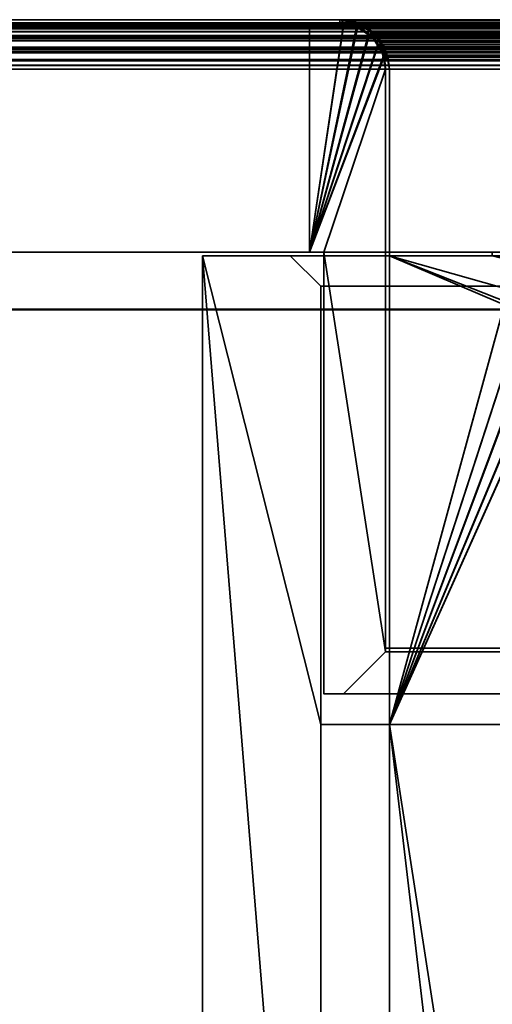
# Model space of a CAD drawing. Header units: millimetres. Extents: x -590 to 3690, y -120 to 127.
# Tile 318 of 656: x 988 to 1019, y 63 to 127. Entities that reach past the tile are written whole.
import ezdxf

# ---------------------------------------------------------------- set-up
doc = ezdxf.new("R2010")
doc.units = ezdxf.units.MM
doc.layers.add('152', color=7, linetype='Continuous', true_color=0xffffff)

# ---------------------------------------------------------------- blocks, each defined once
blk = doc.blocks.new('UG_SURFACE_002')
at = {"layer": '152', "color": 252, "linetype": 'Continuous', "lineweight": 35}
for points in [[(2165, -31.2, 2203), (2165, 108.2, 2203), (835, 108.2, 2203), (835, -31.2, 2203)], [(835, 108.2, 2203), (2165, 108.2, 2203), (2015, 108.2, 2053), (985, 108.2, 2053)], [(985, -31.2, 2053), (985, 108.2, 2053), (2015, 108.2, 2053), (2015, -31.2, 2053)]]:
    blk.add_3dface(points, dxfattribs=at)
blk = doc.blocks.new('UG_SURFACE_095')
at = {"layer": '152', "color": 254, "linetype": 'Continuous', "lineweight": 35}
for points in [[(1000.25, 111.75, 2033.25), (1008, 16, 2025.5), (1008, 81, 2025.5)], [(1008, 16, 2025.5), (1000.25, 111.75, 2033.25), (1000.25, -35, 2033.25)], [(1008, 81, 2025.5), (1008, 109.75, 2025.5), (1006, 111.75, 2027.5), (1000.25, 111.75, 2033.25)], [(1000.25, 111.75, -7), (1006, 111.75, -7), (1008, 109.75, -7), (1008, 81, -7)], [(1000.25, -35, -7), (1000.25, 111.75, -7), (1008, 16, -7)], [(1008, 81, -7), (1008, 16, -7), (1000.25, 111.75, -7)], [(1000.25, -35, 2033.25), (1000.25, 111.75, 2033.25), (1000.25, 111.75, -7), (1000.25, -35, -7)], [(1000.25, 111.75, 2033.25), (1006, 111.75, 2027.5), (1006, 111.75, -7), (1000.25, 111.75, -7)], [(1006, 111.75, 2027.5), (1008, 109.75, 2025.5), (1008, 109.75, -7), (1006, 111.75, -7)], [(1012.5, 111.75, 2021), (1019.25, 111.75, 2014.25), (1019.25, 111.75, -7), (1012.5, 111.75, -7)], [(1012.5, 81, 2021), (1012.5, 111.75, 2021), (1012.5, 111.75, -7), (1012.5, 81, -7)], [(1020.824, 111.348, 2012.676), (1019.25, 111.75, 2014.25), (1012.5, 111.75, 2021), (1012.5, 81, 2021)], [(1012.5, 81, -7), (1012.5, 111.75, -7), (1019.25, 111.75, -7), (1020.832, 111.435, -7)], [(1020.832, 111.435, -7), (1021.163, 111.369, -7), (1022.174, 110.694, -7), (1012.5, 81, -7)], [(1012.5, 81, 2021), (1022.182, 110.674, 2011.318), (1021.648, 111.138, 2011.852), (1020.824, 111.348, 2012.676)], [(1012.5, 81, -7), (1022.174, 110.694, -7), (1022.786, 110.286, -7), (1023.194, 109.674, -7)], [(1012.5, 81, 2021), (1023.266, 109.72, 2010.234), (1023.253, 109.745, 2010.247), (1022.182, 110.674, 2011.318)], [(1008, 109.75, 2025.5), (1008, 81, 2025.5), (1008, 81, -7), (1008, 109.75, -7)], [(1023.967, 108.372, 2009.533), (1023.266, 109.72, 2010.234), (1012.5, 81, 2021)], [(1012.5, 81, -7), (1023.194, 109.674, -7), (1023.869, 108.663, -7), (1023.927, 108.372, -7)], [(1024.202, 107.05, 2009.298), (1024.003, 108.303, 2009.497), (1023.967, 108.372, 2009.533), (1012.5, 81, 2021)], [(1023.927, 108.372, -7), (1024.19, 107.052, -7), (1012.5, 81, -7)], [(1024.19, 107.052, -7), (1024.25, 106.75, -7), (1020.5, 13, -7), (1012.5, 81, -7)], [(1012.5, 81, 2021), (1024.25, 5, 2009.25), (1024.25, 106.75, 2009.25), (1024.202, 107.05, 2009.298)], [(1008, 81, 2025.5), (1012.5, 81, 2021), (1012.5, 81, -7), (1008, 81, -7)], [(1012.5, 81, 2021), (1008, 81, 2025.5), (1008, 16, 2025.5), (1012.5, 16, 2021)], [(1012.5, 16, -7), (1008, 16, -7), (1008, 81, -7), (1012.5, 81, -7)], [(1024.25, 5, 2009.25), (1012.5, 81, 2021), (1020.5, 13, 2013)], [(1016.5, 13, 2017), (1020.5, 13, 2013), (1012.5, 81, 2021), (1012.5, 16, 2021)], [(1012.5, 81, -7), (1020.5, 13, -7), (1016.5, 13, -7), (1012.5, 16, -7)]]:
    blk.add_3dface(points, dxfattribs=at)
blk = doc.blocks.new('UG_SURFACE_096')
at = {"layer": '152', "color": 7, "linetype": 'Continuous', "lineweight": 35}
for points in [[(1012.5, 112, -7), (1019.25, 112, -7), (1019.25, 111.75, -7), (1012.5, 111.75, -7)], [(1012.5, 112, 2021), (1012.5, 112, -7), (1012.5, 111.75, -7), (1012.5, 111.75, 2021)], [(1019.25, 112, 2014.25), (1019.25, 112, -7), (1012.5, 112, -7), (1012.5, 112, 2021)], [(1019.25, 112, 2014.25), (1012.5, 112, 2021), (1012.5, 111.75, 2021), (1019.25, 111.75, 2014.25)], [(1019.25, 111.75, 2014.25), (1012.5, 111.75, 2021), (1012.5, 111.75, -7), (1019.25, 111.75, -7)]]:
    blk.add_3dface(points, dxfattribs=at)
blk = doc.blocks.new('UG_SURFACE_097')
at = {"layer": '152', "color": 254, "linetype": 'Continuous', "lineweight": 35}
for points in [[(1000.25, 111.75, 2033.25), (1006, 111.75, 2027.5), (1008, 109.75, 2025.5), (1008, 81, 2025.5)], [(1000.25, -35, 2033.25), (1000.25, 111.75, 2033.25), (1008, 16, 2025.5)], [(1008, 81, 2025.5), (1008, 16, 2025.5), (1000.25, 111.75, 2033.25)], [(1994, 111.75, 2027.5), (1006, 111.75, 2027.5), (1000.25, 111.75, 2033.25), (1999.75, 111.75, 2033.25)], [(1999.75, -35, 2033.25), (1999.75, 111.75, 2033.25), (1000.25, 111.75, 2033.25), (1000.25, -35, 2033.25)], [(1994, 111.75, 2027.5), (1992, 109.75, 2025.5), (1008, 109.75, 2025.5), (1006, 111.75, 2027.5)], [(1980.75, 111.75, 2014.25), (1019.25, 111.75, 2014.25), (1012.5, 111.75, 2021), (1987.5, 111.75, 2021)], [(1987.5, 81, 2021), (1987.5, 111.75, 2021), (1012.5, 111.75, 2021), (1012.5, 81, 2021)], [(1023.88, 108.537, 2009.62), (1012.5, 111.75, 2021), (1019.25, 111.75, 2014.25), (1020.69, 111.501, 2012.81)], [(1012.5, 111.75, 2021), (1024.198, 107.138, 2009.302), (1024.25, 106.75, 2009.25)], [(1023.88, 108.537, 2009.62), (1024.076, 108.058, 2009.424), (1024.198, 107.138, 2009.302), (1012.5, 111.75, 2021)], [(1024.25, 106.75, 2009.25), (1024.25, 5, 2009.25), (1012.5, 81, 2021), (1012.5, 111.75, 2021)], [(1992, 109.75, 2025.5), (1992, 81, 2025.5), (1008, 81, 2025.5), (1008, 109.75, 2025.5)], [(1987.5, 81, 2021), (1012.5, 81, 2021), (1008, 81, 2025.5), (1992, 81, 2025.5)], [(1012.5, 16, 2021), (1008, 16, 2025.5), (1008, 81, 2025.5), (1012.5, 81, 2021)], [(1012.5, 16, 2021), (1012.5, 81, 2021), (1020.5, 13, 2013), (1016.5, 13, 2017)], [(1020.5, 13, 2013), (1012.5, 81, 2021), (1024.25, 5, 2009.25)]]:
    blk.add_3dface(points, dxfattribs=at)
blk = doc.blocks.new('UG_SURFACE_098')
at = {"layer": '152', "color": 7, "linetype": 'Continuous', "lineweight": 35}
for points in [[(1019.25, 111.75, 2014.25), (1012.5, 111.75, 2021), (1012.5, 112, 2021), (1019.25, 112, 2014.25)], [(1987.5, 112, 2021), (1980.75, 112, 2014.25), (1019.25, 112, 2014.25), (1012.5, 112, 2021)], [(1987.5, 112, 2021), (1012.5, 112, 2021), (1012.5, 111.75, 2021), (1987.5, 111.75, 2021)], [(1987.5, 111.75, 2021), (1012.5, 111.75, 2021), (1019.25, 111.75, 2014.25), (1980.75, 111.75, 2014.25)]]:
    blk.add_3dface(points, dxfattribs=at)
blk = doc.blocks.new('UG_SURFACE_113')
at = {"layer": '152', "color": 7, "linetype": 'Continuous', "lineweight": 35}
for points in [[(1009.25, 127.25, 2024.25), (1009.25, 127.25, -7), (935.25, 127.25, -7), (935.25, 127.25, 2098.25)], [(935.25, 127.25, -7), (1009.25, 127.25, -7), (1009.25, 127, -7), (935.25, 127, -7)], [(935.25, 127, 2098.25), (1009.25, 127, 2024.25), (1009.25, 127.25, 2024.25), (935.25, 127.25, 2098.25)], [(1009.25, 127, 2024.25), (935.25, 127, 2098.25), (935.25, 127, -7), (1009.25, 127, -7)], [(1009.25, 127.25, 2024.25), (1010.364, 127.039, -7), (1009.427, 127.216, -7)], [(1010.364, 127.039, -7), (1009.25, 127.25, 2024.25), (1010.437, 126.947, 2023.063)], [(1009.427, 127.216, -7), (1009.25, 127.25, -7), (1009.25, 127.25, 2024.25)], [(1009.413, 126.969, -7), (1009.25, 127, -7), (1009.25, 127.25, -7), (1009.427, 127.216, -7)], [(1010.437, 126.947, 2023.063), (1009.25, 127.25, 2024.25), (1009.25, 127, 2024.25), (1010.348, 126.737, 2023.152)], [(1009.25, 127, -7), (1009.413, 126.969, -7), (1010.348, 126.737, 2023.152)], [(1010.348, 126.737, 2023.152), (1009.25, 127, 2024.25), (1009.25, 127, -7)], [(1010.277, 126.803, -7), (1009.413, 126.969, -7), (1009.427, 127.216, -7), (1010.364, 127.039, -7)], [(1010.348, 126.737, 2023.152), (1009.413, 126.969, -7), (1010.277, 126.803, -7)], [(1010.346, 126.79, -7), (1010.277, 126.803, -7), (1010.364, 127.039, -7), (1010.437, 127.026, -7)], [(1010.348, 126.737, 2023.152), (1010.277, 126.803, -7), (1010.346, 126.79, -7)], [(1010.352, 126.786, -7), (1010.346, 126.79, -7), (1010.437, 127.026, -7), (1010.445, 127.02, -7)], [(1010.346, 126.79, -7), (1010.352, 126.786, -7), (1010.348, 126.737, 2023.152)], [(1010.348, 126.737, 2023.152), (1010.61, 126.674, 2022.89), (1010.808, 126.852, 2022.691), (1010.437, 126.947, 2023.063)], [(1010.61, 126.674, 2022.89), (1010.348, 126.737, 2023.152), (1010.352, 126.786, -7)], [(1010.445, 127.02, -7), (1011.195, 126.529, -7), (1011.045, 126.334, -7), (1010.352, 126.786, -7)], [(1010.352, 126.786, -7), (1011.045, 126.334, -7), (1011.364, 126.101, 2022.136)], [(1011.364, 126.101, 2022.136), (1010.61, 126.674, 2022.89), (1010.352, 126.786, -7)], [(1010.437, 126.947, 2023.063), (1010.437, 127.026, -7), (1010.364, 127.039, -7)], [(1010.437, 126.947, 2023.063), (1010.445, 127.02, -7), (1010.437, 127.026, -7)], [(1011.195, 126.529, -7), (1010.445, 127.02, -7), (1010.437, 126.947, 2023.063)], [(1011.195, 126.529, -7), (1010.437, 126.947, 2023.063), (1010.808, 126.852, 2022.691)], [(1011.521, 126.235, 2021.979), (1010.808, 126.852, 2022.691), (1010.61, 126.674, 2022.89), (1011.364, 126.101, 2022.136)], [(1010.808, 126.852, 2022.691), (1011.548, 126.298, -7), (1011.195, 126.529, -7)], [(1010.808, 126.852, 2022.691), (1011.521, 126.235, 2021.979), (1011.548, 126.298, -7)], [(1011.371, 126.121, -7), (1011.045, 126.334, -7), (1011.195, 126.529, -7), (1011.548, 126.298, -7)], [(1011.045, 126.334, -7), (1011.371, 126.121, -7), (1011.364, 126.101, 2022.136)], [(1011.364, 126.101, 2022.136), (1011.46, 126.029, 2022.04), (1011.521, 126.235, 2021.979)], [(1011.46, 126.029, 2022.04), (1011.364, 126.101, 2022.136), (1011.371, 126.121, -7)], [(1011.548, 126.298, -7), (1011.852, 125.843, -7), (1011.654, 125.702, -7), (1011.371, 126.121, -7)], [(1011.371, 126.121, -7), (1011.954, 125.299, 2021.546), (1011.46, 126.029, 2022.04)], [(1011.371, 126.121, -7), (1011.654, 125.702, -7), (1012.022, 125.093, 2021.477)], [(1012.022, 125.093, 2021.477), (1011.954, 125.299, 2021.546), (1011.371, 126.121, -7)], [(1011.852, 125.947, 2021.648), (1011.521, 126.235, 2021.979), (1011.46, 126.029, 2022.04), (1011.954, 125.299, 2021.546)], [(1011.852, 125.843, -7), (1011.548, 126.298, -7), (1011.521, 126.235, 2021.979)], [(1011.521, 126.235, 2021.979), (1012.255, 125.237, -7), (1011.852, 125.843, -7)], [(1012.255, 125.237, -7), (1011.521, 126.235, 2021.979), (1011.852, 125.947, 2021.648)], [(1012.005, 125.18, -7), (1011.654, 125.702, -7), (1011.852, 125.843, -7), (1012.255, 125.237, -7)], [(1011.654, 125.702, -7), (1012.005, 125.18, -7), (1012.022, 125.093, 2021.477)], [(1011.852, 125.947, 2021.648), (1012.264, 125.195, -7), (1012.255, 125.237, -7)], [(1011.852, 125.947, 2021.648), (1012.253, 125.176, 2021.247), (1012.264, 125.195, -7)], [(1011.954, 125.299, 2021.546), (1012.253, 125.176, 2021.247), (1011.852, 125.947, 2021.648)], [(1012.253, 125.176, 2021.247), (1011.954, 125.299, 2021.546), (1012.022, 125.093, 2021.477)], [(1012.005, 125.18, -7), (1012.255, 125.237, -7), (1012.264, 125.195, -7)], [(1012.022, 125.101, -7), (1012.005, 125.18, -7), (1012.264, 125.195, -7)], [(1012.005, 125.18, -7), (1012.022, 125.101, -7), (1012.022, 125.093, 2021.477)], [(1012.264, 125.195, -7), (1012.307, 124.976, -7), (1012.064, 124.899, -7), (1012.022, 125.101, -7)], [(1012.022, 125.093, 2021.477), (1012.195, 124.571, 2021.305), (1012.339, 125.01, 2021.161), (1012.253, 125.176, 2021.247)], [(1012.022, 125.101, -7), (1012.064, 124.899, -7), (1012.25, 124, 2021.25)], [(1012.25, 124, 2021.25), (1012.195, 124.571, 2021.305), (1012.022, 125.101, -7)], [(1012.195, 124.571, 2021.305), (1012.022, 125.093, 2021.477), (1012.022, 125.101, -7)], [(1012.25, 124, -7), (1012.064, 124.899, -7), (1012.307, 124.976, -7), (1012.5, 124, -7)], [(1012.064, 124.899, -7), (1012.25, 124, -7), (1012.25, 124, 2021.25)], [(1012.5, 124, 2021), (1012.339, 125.01, 2021.161), (1012.195, 124.571, 2021.305), (1012.25, 124, 2021.25)], [(1012.307, 124.976, -7), (1012.264, 125.195, -7), (1012.253, 125.176, 2021.247)], [(1012.307, 124.976, -7), (1012.253, 125.176, 2021.247), (1012.339, 125.01, 2021.161)], [(1012.339, 125.01, 2021.161), (1012.5, 124, -7), (1012.307, 124.976, -7)], [(1012.339, 125.01, 2021.161), (1012.5, 124, 2021), (1012.5, 124, -7)], [(1012.5, 124, -7), (1012.5, 86, -7), (1012.25, 86, -7), (1012.25, 124, -7)], [(1012.25, 86, 2021.25), (1012.25, 124, 2021.25), (1012.25, 124, -7), (1012.25, 86, -7)], [(1012.25, 124, 2021.25), (1012.25, 86, 2021.25), (1012.5, 86, 2021), (1012.5, 124, 2021)], [(1012.5, 86, -7), (1012.5, 124, -7), (1012.5, 124, 2021), (1012.5, 86, 2021)], [(1012.25, 86, 2021.25), (1012.25, 86, -7), (1012.5, 86, -7), (1012.5, 86, 2021)]]:
    blk.add_3dface(points, dxfattribs=at)
blk = doc.blocks.new('UG_SURFACE_114')
at = {"layer": '152', "color": 41, "linetype": 'Continuous', "lineweight": 35}
for points in [[(937.25, 112, -7), (937.25, 127, -7), (1007.25, 127, -7), (1007.25, 112, -7)], [(937.25, 127, -7), (937.25, 112, -7), (937.25, 112, 2096.25), (937.25, 127, 2096.25)], [(1007.25, 127, 2026.25), (1007.25, 127, -7), (937.25, 127, -7), (937.25, 127, 2096.25)], [(1007.25, 112, 2026.25), (1007.25, 127, 2026.25), (937.25, 127, 2096.25), (937.25, 112, 2096.25)], [(1007.25, 112, -7), (1007.25, 127, -7), (1007.25, 127, 2026.25), (1007.25, 112, 2026.25)], [(937.25, 112, 2096.25), (937.25, 112, -7), (1007.25, 112, -7), (1007.25, 112, 2026.25)]]:
    blk.add_3dface(points, dxfattribs=at)
blk = doc.blocks.new('UG_SURFACE_115')
at = {"layer": '152', "color": 14, "linetype": 'Continuous', "lineweight": 35}
for points in [[(1007.25, 127, -7), (1007.25, 112, -7), (1007.25, 112, 2026.25), (1007.25, 127, 2026.25)], [(1007.25, 112, -7), (1007.25, 127, -7), (1009.25, 127, -7), (1009.52, 126.946, -7)], [(1009.521, 126.931, 2023.979), (1009.25, 127, 2024.25), (1007.25, 127, 2026.25), (1007.25, 112, 2026.25)], [(1009.25, 127, 2024.25), (1009.25, 127, -7), (1007.25, 127, -7), (1007.25, 127, 2026.25)], [(1009.52, 126.946, -7), (1010.398, 126.772, -7), (1010.417, 126.759, -7), (1007.25, 112, -7)], [(1010.412, 126.703, 2023.088), (1009.521, 126.931, 2023.979), (1007.25, 112, 2026.25)], [(1007.25, 112, -7), (1010.417, 126.759, -7), (1011.171, 126.255, -7)], [(1011.163, 126.221, 2022.337), (1010.689, 126.633, 2022.811), (1010.412, 126.703, 2023.088), (1007.25, 112, 2026.25)], [(1009.25, 127, -7), (1009.25, 127, 2024.25), (1009.521, 126.931, 2023.979)], [(1009.521, 126.931, 2023.979), (1009.52, 126.946, -7), (1009.25, 127, -7)], [(1009.52, 126.946, -7), (1009.521, 126.931, 2023.979), (1010.412, 126.703, 2023.088)], [(1010.412, 126.703, 2023.088), (1010.398, 126.772, -7), (1009.52, 126.946, -7)], [(1010.412, 126.703, 2023.088), (1010.417, 126.759, -7), (1010.398, 126.772, -7)], [(1010.417, 126.759, -7), (1010.412, 126.703, 2023.088), (1010.689, 126.633, 2022.811)], [(1010.689, 126.633, 2022.811), (1011.171, 126.255, -7), (1010.417, 126.759, -7)], [(1011.171, 126.255, -7), (1011.371, 126.121, -7), (1011.738, 125.573, -7), (1007.25, 112, -7)], [(1007.25, 112, 2026.25), (1011.764, 125.582, 2021.736), (1011.652, 125.797, 2021.848), (1011.163, 126.221, 2022.337)], [(1010.689, 126.633, 2022.811), (1011.163, 126.221, 2022.337), (1011.171, 126.255, -7)], [(1011.371, 126.121, -7), (1011.171, 126.255, -7), (1011.163, 126.221, 2022.337)], [(1011.371, 126.121, -7), (1011.163, 126.221, 2022.337), (1011.652, 125.797, 2021.848)], [(1011.652, 125.797, 2021.848), (1011.738, 125.573, -7), (1011.371, 126.121, -7)], [(1012.126, 124.777, 2021.374), (1012.102, 124.932, 2021.399), (1011.764, 125.582, 2021.736), (1007.25, 112, 2026.25)], [(1007.25, 112, -7), (1011.738, 125.573, -7), (1012.022, 125.148, -7), (1012.096, 124.773, -7)], [(1011.652, 125.797, 2021.848), (1011.764, 125.582, 2021.736), (1011.738, 125.573, -7)], [(1012.022, 125.148, -7), (1011.738, 125.573, -7), (1011.764, 125.582, 2021.736)], [(1012.022, 125.148, -7), (1011.764, 125.582, 2021.736), (1012.102, 124.932, 2021.399)], [(1007.25, 112, 2026.25), (1008.2, 112, 2025.3), (1012.25, 124, 2021.25), (1012.126, 124.777, 2021.374)], [(1012.096, 124.773, -7), (1012.25, 124, -7), (1008.2, 112, -7), (1007.25, 112, -7)], [(1012.102, 124.932, 2021.399), (1012.096, 124.773, -7), (1012.022, 125.148, -7)], [(1012.102, 124.932, 2021.399), (1012.126, 124.777, 2021.374), (1012.096, 124.773, -7)], [(1012.096, 124.773, -7), (1012.126, 124.777, 2021.374), (1012.25, 124, 2021.25)], [(1012.25, 124, 2021.25), (1012.25, 124, -7), (1012.096, 124.773, -7)], [(1008.2, 112, -7), (1012.25, 124, -7), (1012.25, 85.75, -7)], [(1012.25, 85.75, 2021.25), (1012.25, 124, 2021.25), (1008.2, 112, 2025.3)], [(1012.25, 85.75, -7), (1012.25, 124, -7), (1012.25, 124, 2021.25), (1012.25, 85.75, 2021.25)], [(1007.25, 112, 2026.25), (1007.25, 112, -7), (1008.2, 112, -7), (1008.2, 112, 2025.3)], [(1008.2, 112, -7), (1008.2, 83, -7), (1008.2, 83, 2025.3), (1008.2, 112, 2025.3)], [(1012.25, 85.75, -7), (1009.5, 83, -7), (1008.2, 83, -7), (1008.2, 112, -7)], [(1008.2, 112, 2025.3), (1008.2, 83, 2025.3), (1009.5, 83, 2024), (1012.25, 85.75, 2021.25)], [(1009.5, 83, -7), (1012.25, 85.75, -7), (1012.25, 85.75, 2021.25), (1009.5, 83, 2024)], [(1008.2, 83, 2025.3), (1008.2, 83, -7), (1009.5, 83, -7), (1009.5, 83, 2024)]]:
    blk.add_3dface(points, dxfattribs=at)
blk = doc.blocks.new('UG_SURFACE_116')
at = {"layer": '152', "color": 7, "linetype": 'Continuous', "lineweight": 35}
for points in [[(2066.862, 126.103, 2100.362), (933.135, 126.101, 2100.365), (933.89, 126.674, 2099.61)], [(933.466, 126.661, 2100.034), (2066.534, 126.646, 2100.034), (2065.841, 127.061, 2099.341)], [(933.777, 126.897, 2099.723), (933.466, 126.661, 2100.034), (2065.841, 127.061, 2099.341)], [(933.777, 126.897, 2099.723), (2065.841, 127.061, 2099.341), (2065.686, 127.088, 2099.186)], [(2065.686, 127.088, 2099.186), (934.322, 127.028, 2099.178), (933.777, 126.897, 2099.723)], [(2066.771, 126.217, 2100.271), (933.89, 126.674, 2099.61), (934.152, 126.737, 2099.348)], [(2066.771, 126.217, 2100.271), (2066.862, 126.103, 2100.362), (933.89, 126.674, 2099.61)], [(934.152, 126.737, 2099.348), (935.25, 127, 2098.25), (2064.75, 127, 2098.25)], [(2064.75, 127, 2098.25), (2065.757, 126.826, 2099.257), (934.152, 126.737, 2099.348)], [(2065.757, 126.826, 2099.257), (2065.85, 126.771, 2099.349), (934.152, 126.737, 2099.348)], [(934.152, 126.737, 2099.348), (2065.85, 126.771, 2099.349), (2066.771, 126.217, 2100.271)], [(934.322, 127.028, 2099.178), (2065.686, 127.088, 2099.186), (2064.75, 127.25, 2098.25)], [(2064.75, 127.25, 2098.25), (935.25, 127.25, 2098.25), (934.322, 127.028, 2099.178)], [(2064.75, 127.25, 2098.25), (1990.75, 127.25, 2024.25), (1009.25, 127.25, 2024.25), (935.25, 127.25, 2098.25)], [(1009.25, 127, 2024.25), (935.25, 127, 2098.25), (935.25, 127.25, 2098.25), (1009.25, 127.25, 2024.25)], [(2064.75, 127, 2098.25), (935.25, 127, 2098.25), (1009.25, 127, 2024.25), (1990.75, 127, 2024.25)], [(1009.506, 127.206, 2023.994), (1009.25, 127.25, 2024.25), (1990.75, 127.25, 2024.25)], [(1009.25, 127, 2024.25), (1009.25, 127.25, 2024.25), (1009.506, 127.206, 2023.994)], [(1009.506, 127.206, 2023.994), (1010.341, 127.061, 2023.159), (1010.257, 126.826, 2023.243), (1009.25, 127, 2024.25)], [(1990.75, 127, 2024.25), (1009.25, 127, 2024.25), (1010.257, 126.826, 2023.243)], [(1990.75, 127.25, 2024.25), (1990.497, 127.189, 2023.997), (1009.506, 127.206, 2023.994)], [(1010.341, 127.061, 2023.159), (1009.506, 127.206, 2023.994), (1990.497, 127.189, 2023.997)], [(1010.35, 126.771, 2023.15), (1010.257, 126.826, 2023.243), (1010.341, 127.061, 2023.159), (1010.424, 127.011, 2023.076)], [(1010.257, 126.826, 2023.243), (1989.652, 126.737, 2023.152), (1990.75, 127, 2024.25)], [(1010.257, 126.826, 2023.243), (1010.35, 126.771, 2023.15), (1989.652, 126.737, 2023.152)], [(1010.341, 127.061, 2023.159), (1990.497, 127.189, 2023.997), (1989.578, 126.969, 2023.078)], [(1989.578, 126.969, 2023.078), (1010.424, 127.011, 2023.076), (1010.341, 127.061, 2023.159)], [(1011.271, 126.217, 2022.229), (1010.35, 126.771, 2023.15), (1010.424, 127.011, 2023.076), (1011.275, 126.5, 2022.224)], [(1989.39, 126.674, 2022.89), (1010.35, 126.771, 2023.15), (1011.271, 126.217, 2022.229)], [(1989.39, 126.674, 2022.89), (1989.652, 126.737, 2023.152), (1010.35, 126.771, 2023.15)], [(1010.424, 127.011, 2023.076), (1989.578, 126.969, 2023.078), (1989.277, 126.897, 2022.777)], [(1989.277, 126.897, 2022.777), (1011.275, 126.5, 2022.224), (1010.424, 127.011, 2023.076)], [(1011.271, 126.217, 2022.229), (1988.635, 126.101, 2022.135), (1989.39, 126.674, 2022.89)], [(1989.277, 126.897, 2022.777), (1988.732, 126.484, 2022.233), (1011.275, 126.5, 2022.224)], [(932.546, 125.299, 2100.954), (933.04, 126.029, 2100.46), (2067.364, 125.473, 2100.863)], [(932.856, 126.198, 2100.644), (932.73, 126.012, 2100.77), (2067.263, 125.996, 2100.763)], [(2066.534, 126.646, 2100.034), (933.466, 126.661, 2100.034), (932.856, 126.198, 2100.644)], [(932.856, 126.198, 2100.644), (2066.939, 126.402, 2100.439), (2066.534, 126.646, 2100.034)], [(932.856, 126.198, 2100.644), (2067.263, 125.996, 2100.763), (2066.939, 126.402, 2100.439)], [(2067.364, 125.473, 2100.863), (933.04, 126.029, 2100.46), (933.135, 126.101, 2100.365)], [(933.135, 126.101, 2100.365), (2066.862, 126.103, 2100.362), (2067.364, 125.473, 2100.863)], [(1011.275, 126.5, 2022.224), (1011.439, 126.402, 2022.061), (1011.271, 126.217, 2022.229)], [(1011.362, 126.103, 2022.138), (1011.271, 126.217, 2022.229), (1011.439, 126.402, 2022.061)], [(1011.271, 126.217, 2022.229), (1011.362, 126.103, 2022.138), (1988.635, 126.101, 2022.135)], [(1011.439, 126.402, 2022.061), (1011.275, 126.5, 2022.224), (1988.732, 126.484, 2022.233)], [(1011.863, 125.473, 2021.636), (1011.362, 126.103, 2022.138), (1011.439, 126.402, 2022.061), (1011.941, 125.772, 2021.559)], [(1011.362, 126.103, 2022.138), (1988.046, 125.299, 2021.546), (1988.54, 126.029, 2022.04)], [(1988.046, 125.299, 2021.546), (1011.362, 126.103, 2022.138), (1011.863, 125.473, 2021.636)], [(1988.54, 126.029, 2022.04), (1988.635, 126.101, 2022.135), (1011.362, 126.103, 2022.138)], [(1011.439, 126.402, 2022.061), (1988.732, 126.484, 2022.233), (1988.356, 126.198, 2021.856)], [(1988.356, 126.198, 2021.856), (1011.941, 125.772, 2021.559), (1011.439, 126.402, 2022.061)], [(1988.356, 126.198, 2021.856), (1988.065, 125.768, 2021.564), (1011.941, 125.772, 2021.559)], [(932.24, 125.165, 2101.26), (2067.759, 125.162, 2101.259), (2067.581, 125.596, 2101.081)], [(932.321, 125.408, 2101.179), (932.24, 125.165, 2101.26), (2067.581, 125.596, 2101.081)], [(2067.263, 125.996, 2100.763), (932.73, 126.012, 2100.77), (932.321, 125.408, 2101.179)], [(932.321, 125.408, 2101.179), (2067.581, 125.596, 2101.081), (2067.263, 125.996, 2100.763)], [(2067.364, 125.473, 2100.863), (932.477, 125.092, 2101.023), (932.546, 125.299, 2100.954)], [(2067.364, 125.473, 2100.863), (2067.522, 125.087, 2101.022), (932.477, 125.092, 2101.023)], [(1011.941, 125.772, 2021.559), (1012.081, 125.596, 2021.419), (1011.863, 125.473, 2021.636)], [(1012.022, 125.087, 2021.478), (1011.863, 125.473, 2021.636), (1012.081, 125.596, 2021.419), (1012.354, 124.931, 2021.146)], [(1011.863, 125.473, 2021.636), (1987.977, 125.091, 2021.477), (1988.046, 125.299, 2021.546)], [(1011.863, 125.473, 2021.636), (1012.022, 125.087, 2021.478), (1987.977, 125.091, 2021.477)], [(1012.081, 125.596, 2021.419), (1011.941, 125.772, 2021.559), (1988.065, 125.768, 2021.564)], [(1012.081, 125.596, 2021.419), (1988.065, 125.768, 2021.564), (1987.821, 125.408, 2021.321)], [(1987.821, 125.408, 2021.321), (1012.354, 124.931, 2021.146), (1012.081, 125.596, 2021.419)], [(1987.821, 125.408, 2021.321), (1987.66, 124.923, 2021.16), (1012.354, 124.931, 2021.146)], [(2067.759, 125.162, 2101.259), (932.24, 125.165, 2101.26), (932.059, 124.619, 2101.441)], [(932.059, 124.619, 2101.441), (2067.887, 124.85, 2101.387), (2067.759, 125.162, 2101.259)], [(932.059, 124.619, 2101.441), (2067.966, 124.252, 2101.466), (2067.887, 124.85, 2101.387)], [(932.305, 124.571, 2101.195), (932.477, 125.092, 2101.023), (2067.522, 125.087, 2101.022)], [(2067.522, 125.087, 2101.022), (2067.646, 124.785, 2101.146), (932.305, 124.571, 2101.195)], [(2067.646, 124.785, 2101.146), (2067.75, 124, 2101.25), (932.305, 124.571, 2101.195)], [(1987.805, 124.571, 2021.305), (1987.977, 125.091, 2021.477), (1012.022, 125.087, 2021.478)], [(1987.805, 124.571, 2021.305), (1012.022, 125.087, 2021.478), (1012.146, 124.785, 2021.354)], [(1012.354, 124.931, 2021.146), (1012.146, 124.785, 2021.354), (1012.022, 125.087, 2021.478)], [(1012.146, 124.785, 2021.354), (1012.354, 124.931, 2021.146), (1012.387, 124.85, 2021.113)], [(1012.387, 124.85, 2021.113), (1012.5, 124, 2021), (1012.25, 124, 2021.25), (1012.146, 124.785, 2021.354)], [(1012.146, 124.785, 2021.354), (1987.75, 124, 2021.25), (1987.805, 124.571, 2021.305)], [(1012.146, 124.785, 2021.354), (1012.25, 124, 2021.25), (1987.75, 124, 2021.25)], [(1012.387, 124.85, 2021.113), (1012.354, 124.931, 2021.146), (1987.66, 124.923, 2021.16)], [(1012.387, 124.85, 2021.113), (1987.66, 124.923, 2021.16), (1987.559, 124.619, 2021.06)], [(1987.559, 124.619, 2021.06), (1012.5, 124, 2021), (1012.387, 124.85, 2021.113)], [(2067.966, 124.252, 2101.466), (932.025, 124.256, 2101.475), (932, 124, 2101.5)], [(932, 124, 2101.5), (2068, 124, 2101.5), (2067.966, 124.252, 2101.466)], [(932.059, 124.619, 2101.441), (932.025, 124.256, 2101.475), (2067.966, 124.252, 2101.466)], [(2067.75, 124, 2101.25), (932.25, 124, 2101.25), (932.305, 124.571, 2101.195)], [(1987.559, 124.619, 2021.06), (1987.5, 124, 2021), (1012.5, 124, 2021)], [(932, 124, 2101.5), (932, 108.25, 2101.5), (2068, 108.25, 2101.5), (2068, 124, 2101.5)], [(2067.75, 124, 2101.25), (2067.75, 108.25, 2101.25), (932.25, 108.25, 2101.25), (932.25, 124, 2101.25)], [(1987.75, 86, 2021.25), (1987.75, 124, 2021.25), (1012.25, 124, 2021.25), (1012.25, 86, 2021.25)], [(1012.5, 124, 2021), (1012.5, 86, 2021), (1012.25, 86, 2021.25), (1012.25, 124, 2021.25)], [(1012.5, 86, 2021), (1012.5, 124, 2021), (1987.5, 124, 2021), (1987.5, 86, 2021)], [(2067.75, 108.25, 2101.25), (2068, 108.25, 2101.5), (932, 108.25, 2101.5), (932.25, 108.25, 2101.25)], [(1987.5, 86, 2021), (1987.75, 86, 2021.25), (1012.25, 86, 2021.25), (1012.5, 86, 2021)]]:
    blk.add_3dface(points, dxfattribs=at)
blk = doc.blocks.new('UG_SURFACE_117')
at = {"layer": '152', "color": 14, "linetype": 'Continuous', "lineweight": 35}
for points in [[(1007.25, 127, 2026.25), (1007.25, 112, 2026.25), (1992.75, 112, 2026.25), (1992.75, 127, 2026.25)], [(1007.25, 112, 2026.25), (1007.25, 127, 2026.25), (1009.25, 127, 2024.25), (1009.486, 126.959, 2024.014)], [(1992.75, 127, 2026.25), (1990.75, 127, 2024.25), (1009.25, 127, 2024.25), (1007.25, 127, 2026.25)], [(1007.25, 112, 2026.25), (1009.486, 126.959, 2024.014), (1010.257, 126.826, 2023.243), (1010.334, 126.78, 2023.166)], [(1010.334, 126.78, 2023.166), (1011.12, 126.308, 2022.38), (1007.25, 112, 2026.25)], [(1009.486, 126.959, 2024.014), (1009.25, 127, 2024.25), (1990.75, 127, 2024.25)], [(1990.75, 127, 2024.25), (1990.517, 126.944, 2024.017), (1009.486, 126.959, 2024.014)], [(1010.257, 126.826, 2023.243), (1009.486, 126.959, 2024.014), (1990.517, 126.944, 2024.017)], [(1010.257, 126.826, 2023.243), (1990.517, 126.944, 2024.017), (1989.668, 126.741, 2023.168)], [(1989.668, 126.741, 2023.168), (1010.334, 126.78, 2023.166), (1010.257, 126.826, 2023.243)], [(1010.334, 126.78, 2023.166), (1989.668, 126.741, 2023.168), (1989.39, 126.674, 2022.89)], [(1989.39, 126.674, 2022.89), (1011.12, 126.308, 2022.38), (1010.334, 126.78, 2023.166)], [(1989.39, 126.674, 2022.89), (1988.888, 126.293, 2022.388), (1011.12, 126.308, 2022.38)], [(1011.12, 126.308, 2022.38), (1011.271, 126.217, 2022.229), (1011.734, 125.636, 2021.766), (1007.25, 112, 2026.25)], [(1011.271, 126.217, 2022.229), (1011.12, 126.308, 2022.38), (1988.888, 126.293, 2022.388)], [(1011.271, 126.217, 2022.229), (1988.888, 126.293, 2022.388), (1988.54, 126.029, 2022.04)], [(1988.54, 126.029, 2022.04), (1011.734, 125.636, 2021.766), (1011.271, 126.217, 2022.229)], [(1988.54, 126.029, 2022.04), (1988.271, 125.632, 2021.771), (1011.734, 125.636, 2021.766)], [(1007.25, 112, 2026.25), (1011.734, 125.636, 2021.766), (1011.863, 125.473, 2021.636), (1012.115, 124.86, 2021.385)], [(1011.863, 125.473, 2021.636), (1011.734, 125.636, 2021.766), (1988.271, 125.632, 2021.771)], [(1011.863, 125.473, 2021.636), (1988.271, 125.632, 2021.771), (1988.046, 125.299, 2021.546)], [(1988.046, 125.299, 2021.546), (1012.115, 124.86, 2021.385), (1011.863, 125.473, 2021.636)], [(1007.25, 112, 2026.25), (1012.115, 124.86, 2021.385), (1012.146, 124.785, 2021.354)], [(1012.146, 124.785, 2021.354), (1012.25, 124, 2021.25), (1008.2, 112, 2025.3), (1007.25, 112, 2026.25)], [(1988.046, 125.299, 2021.546), (1987.898, 124.852, 2021.398), (1012.115, 124.86, 2021.385)], [(1012.146, 124.785, 2021.354), (1012.115, 124.86, 2021.385), (1987.898, 124.852, 2021.398)], [(1012.146, 124.785, 2021.354), (1987.898, 124.852, 2021.398), (1987.805, 124.571, 2021.305)], [(1987.805, 124.571, 2021.305), (1012.25, 124, 2021.25), (1012.146, 124.785, 2021.354)], [(1987.805, 124.571, 2021.305), (1987.75, 124, 2021.25), (1012.25, 124, 2021.25)], [(1008.2, 112, 2025.3), (1012.25, 124, 2021.25), (1012.25, 85.75, 2021.25)], [(1012.25, 85.75, 2021.25), (1012.25, 124, 2021.25), (1987.75, 124, 2021.25), (1987.75, 85.75, 2021.25)], [(1991.8, 112, 2025.3), (1992.75, 112, 2026.25), (1007.25, 112, 2026.25), (1008.2, 112, 2025.3)], [(1008.2, 112, 2025.3), (1008.2, 83, 2025.3), (1991.8, 83, 2025.3), (1991.8, 112, 2025.3)], [(1012.25, 85.75, 2021.25), (1009.5, 83, 2024), (1008.2, 83, 2025.3), (1008.2, 112, 2025.3)], [(1009.5, 83, 2024), (1012.25, 85.75, 2021.25), (1987.75, 85.75, 2021.25), (1990.5, 83, 2024)], [(1990.5, 83, 2024), (1991.8, 83, 2025.3), (1008.2, 83, 2025.3), (1009.5, 83, 2024)]]:
    blk.add_3dface(points, dxfattribs=at)
blk = doc.blocks.new('UG_SURFACE_118')
at = {"layer": '152', "color": 14, "linetype": 'Continuous', "lineweight": 35}
for points in [[(933.603, 126.456, 2099.897), (2066.396, 126.442, 2099.896), (2065.757, 126.826, 2099.257)], [(933.89, 126.674, 2099.61), (933.603, 126.456, 2099.897), (2065.757, 126.826, 2099.257)], [(933.89, 126.674, 2099.61), (2065.757, 126.826, 2099.257), (2065.614, 126.851, 2099.114)], [(2065.614, 126.851, 2099.114), (934.393, 126.795, 2099.107), (933.89, 126.674, 2099.61)], [(934.393, 126.795, 2099.107), (2065.614, 126.851, 2099.114), (2064.75, 127, 2098.25)], [(2064.75, 127, 2098.25), (935.25, 127, 2098.25), (934.393, 126.795, 2099.107)], [(2064.75, 127, 2098.25), (2062.75, 127, 2096.25), (937.25, 127, 2096.25), (935.25, 127, 2098.25)], [(2062.75, 108.25, 2096.25), (937.25, 108.25, 2096.25), (937.25, 127, 2096.25), (2062.75, 127, 2096.25)], [(933.04, 126.029, 2100.46), (932.924, 125.857, 2100.576), (2067.07, 125.842, 2100.569)], [(2066.396, 126.442, 2099.896), (933.603, 126.456, 2099.897), (933.04, 126.029, 2100.46)], [(933.04, 126.029, 2100.46), (2066.771, 126.217, 2100.271), (2066.396, 126.442, 2099.896)], [(933.04, 126.029, 2100.46), (2067.07, 125.842, 2100.569), (2066.771, 126.217, 2100.271)], [(932.472, 125.076, 2101.028), (2067.528, 125.072, 2101.028), (2067.364, 125.473, 2100.863)], [(932.546, 125.299, 2100.954), (932.472, 125.076, 2101.028), (2067.364, 125.473, 2100.863)], [(2067.07, 125.842, 2100.569), (932.924, 125.857, 2100.576), (932.546, 125.299, 2100.954)], [(932.546, 125.299, 2100.954), (2067.364, 125.473, 2100.863), (2067.07, 125.842, 2100.569)], [(2067.528, 125.072, 2101.028), (932.472, 125.076, 2101.028), (932.305, 124.571, 2101.195)], [(932.305, 124.571, 2101.195), (2067.646, 124.785, 2101.146), (2067.528, 125.072, 2101.028)], [(932.305, 124.571, 2101.195), (2067.719, 124.233, 2101.219), (2067.646, 124.785, 2101.146)], [(2067.719, 124.233, 2101.219), (932.273, 124.237, 2101.227), (932.25, 124, 2101.25)], [(932.25, 124, 2101.25), (2067.75, 124, 2101.25), (2067.719, 124.233, 2101.219)], [(932.305, 124.571, 2101.195), (932.273, 124.237, 2101.227), (2067.719, 124.233, 2101.219)], [(932.25, 124, 2101.25), (932.25, 108.25, 2101.25), (2067.75, 108.25, 2101.25), (2067.75, 124, 2101.25)], [(2062.75, 108.25, 2096.25), (2067.75, 108.25, 2101.25), (932.25, 108.25, 2101.25), (937.25, 108.25, 2096.25)]]:
    blk.add_3dface(points, dxfattribs=at)
blk = doc.blocks.new('UG_SURFACE_119')
at = {"layer": '152', "color": 41, "linetype": 'Continuous', "lineweight": 35}
for points in [[(937.25, 112, 2096.25), (937.25, 127, 2096.25), (1007.25, 127, 2026.25), (1007.25, 112, 2026.25)], [(937.25, 127, 2096.25), (937.25, 112, 2096.25), (2062.75, 112, 2096.25), (2062.75, 127, 2096.25)], [(2062.75, 127, 2096.25), (1992.75, 127, 2026.25), (1007.25, 127, 2026.25), (937.25, 127, 2096.25)], [(1007.25, 112, 2026.25), (1007.25, 127, 2026.25), (1992.75, 127, 2026.25), (1992.75, 112, 2026.25)], [(1992.75, 112, 2026.25), (2062.75, 112, 2096.25), (937.25, 112, 2096.25), (1007.25, 112, 2026.25)]]:
    blk.add_3dface(points, dxfattribs=at)

msp = doc.modelspace()

# ---------------------------------------------------------------- linework, layer by layer
at = {"layer": '152', "color": 252, "linetype": 'Continuous', "lineweight": -3, "true_color": 0x939598}
for p, q in [((935.25, 127.25, -7), (1009.25, 127.25, -7)), ((935.25, 127.25, 2098.25), (2064.75, 127.25, 2098.25)), ((935.25, 127.25, 2098.25), (1009.25, 127.25, 2024.25)), ((1009.25, 127.25, 2024.25), (935.25, 127.25, 2098.25)), ((1009.25, 127, 2024.25), (935.25, 127, 2098.25)), ((935.25, 127, -7), (1009.25, 127, -7)), ((935.25, 127, 2098.25), (1009.25, 127, 2024.25)), ((935.25, 127, 2098.25), (2064.75, 127, 2098.25)), ((937.25, 127, 2096.25), (2062.75, 127, 2096.25)), ((937.25, 127, 2096.25), (1007.25, 127, 2026.25)), ((1007.25, 127, 2026.25), (937.25, 127, 2096.25)), ((937.25, 127, -7), (1007.25, 127, -7)), ((937.25, 127, 2096.25), (2062.75, 127, 2096.25)), ((1009.25, 127, 2024.25), (1007.25, 127, 2026.25)), ((1007.25, 127, 2026.25), (1007.25, 112, 2026.25)), ((1007.25, 127, 2026.25), (1009.25, 127, 2024.25)), ((1007.25, 112, 2026.25), (1007.25, 127, 2026.25)), ((1007.25, 127, -7), (1009.25, 127, -7)), ((1007.25, 127, -7), (1007.25, 112, -7)), ((1007.25, 127, 2026.25), (1007.25, 112, 2026.25)), ((1007.25, 127, -7), (1007.25, 127, 2026.25)), ((1007.25, 127, 2026.25), (1992.75, 127, 2026.25)), ((1007.25, 112, -7), (1007.25, 127, -7)), ((1007.25, 112, 2026.25), (1007.25, 127, 2026.25)), ((1007.25, 127, 2026.25), (1992.75, 127, 2026.25)), ((1007.25, 127, -7), (1007.25, 127, 2026.25)), ((1009.25, 127.25, 2024.25), (1990.75, 127.25, 2024.25)), ((1009.25, 127.25, -7), (1009.25, 127.25, 2024.25)), ((1009.25, 127, -7), (1009.25, 127, 2024.25)), ((1009.25, 127, 2024.25), (1990.75, 127, 2024.25)), ((1009.25, 127, -7), (1009.25, 127, 2024.25)), ((1009.25, 127, 2024.25), (1990.75, 127, 2024.25)), ((932, 124, 2101.5), (2068, 124, 2101.5)), ((932.25, 124, 2101.25), (2067.75, 124, 2101.25)), ((932.25, 124, 2101.25), (2067.75, 124, 2101.25)), ((1012.25, 124, 2021.25), (1012.25, 86, 2021.25)), ((1012.25, 124, 2021.25), (1012.25, 86, 2021.25)), ((1012.25, 124, -7), (1012.25, 124, 2021.25)), ((1012.25, 124, -7), (1012.25, 86, -7)), ((1012.25, 124, -7), (1012.25, 85.75, -7)), ((1012.25, 124, 2021.25), (1012.25, 85.75, 2021.25)), ((1012.25, 124, 2021.25), (1987.75, 124, 2021.25)), ((1012.25, 124, 2021.25), (1012.25, 85.75, 2021.25)), ((1012.5, 124, 2021), (1012.5, 86, 2021)), ((1012.5, 124, -7), (1012.5, 86, -7)), ((1012.5, 124, 2021), (1012.5, 86, 2021)), ((1012.5, 124, 2021), (1987.5, 124, 2021)), ((1012.5, 124, -7), (1012.5, 124, 2021)), ((1007.25, 112, -7), (937.25, 112, -7)), ((1007.25, 112, 2026.25), (937.25, 112, 2096.25)), ((937.25, 112, 2096.25), (1007.25, 112, 2026.25)), ((937.25, 112, 2096.25), (2062.75, 112, 2096.25)), ((1007.25, 112, -7), (1007.25, 112, 2026.25)), ((1007.25, 112, 2026.25), (1992.75, 112, 2026.25)), ((1007.25, 112, -7), (1007.25, 112, 2026.25)), ((1008.2, 112, 2025.3), (1007.25, 112, 2026.25)), ((1007.25, 112, 2026.25), (1008.2, 112, 2025.3)), ((1007.25, 112, 2026.25), (1992.75, 112, 2026.25)), ((1008.2, 112, -7), (1007.25, 112, -7)), ((1008.2, 112, 2025.3), (1991.8, 112, 2025.3)), ((1008.2, 112, -7), (1008.2, 112, 2025.3)), ((1008.2, 83, 2025.3), (1008.2, 112, 2025.3)), ((1008.2, 83, 2025.3), (1008.2, 112, 2025.3)), ((1008.2, 83, -7), (1008.2, 112, -7)), ((1012.5, 111.75, -7), (1012.5, 112, -7)), ((1987.5, 112, 2021), (1012.5, 112, 2021)), ((1012.5, 111.75, 2021), (1012.5, 112, 2021)), ((1012.5, 111.75, 2021), (1012.5, 112, 2021)), ((1012.5, 112, 2021), (1012.5, 112, -7)), ((1019.25, 112, -7), (1012.5, 112, -7)), ((1019.25, 112, 2014.25), (1012.5, 112, 2021)), ((1012.5, 112, 2021), (1019.25, 112, 2014.25)), ((1019.25, 112, 2014.25), (1019.25, 112, -7)), ((1000.25, -35, 2033.25), (1000.25, 111.75, 2033.25)), ((1000.25, 111.75, -7), (1006, 111.75, -7)), ((1000.25, -35, 2033.25), (1000.25, 111.75, 2033.25)), ((1000.25, 111.75, 2033.25), (1000.25, 111.75, -7)), ((1000.25, -35, -7), (1000.25, 111.75, -7)), ((1999.75, 111.75, 2033.25), (1000.25, 111.75, 2033.25)), ((1006, 111.75, 2027.5), (1000.25, 111.75, 2033.25)), ((1000.25, 111.75, 2033.25), (1006, 111.75, 2027.5)), ((1006, 111.75, -7), (1008, 109.75, -7)), ((1006, 111.75, 2027.5), (1006, 111.75, -7)), ((1006, 111.75, 2027.5), (1008, 109.75, 2025.5)), ((1006, 111.75, 2027.5), (1008, 109.75, 2025.5)), ((1994, 111.75, 2027.5), (1006, 111.75, 2027.5)), ((1012.5, 81, 2021), (1012.5, 111.75, 2021)), ((1019.25, 111.75, 2014.25), (1012.5, 111.75, 2021)), ((1019.25, 111.75, 2014.25), (1012.5, 111.75, 2021)), ((1012.5, 81, -7), (1012.5, 111.75, -7)), ((1012.5, 111.75, 2021), (1012.5, 111.75, -7)), ((1012.5, 111.75, 2021), (1019.25, 111.75, 2014.25)), ((1012.5, 81, 2021), (1012.5, 111.75, 2021)), ((1012.5, 111.75, 2021), (1019.25, 111.75, 2014.25)), ((1012.5, 111.75, 2021), (1012.5, 111.75, -7)), ((1019.25, 111.75, -7), (1012.5, 111.75, -7)), ((1987.5, 111.75, 2021), (1012.5, 111.75, 2021)), ((1012.5, 111.75, -7), (1019.25, 111.75, -7)), ((1987.5, 111.75, 2021), (1012.5, 111.75, 2021)), ((1019.25, 111.75, 2014.25), (1019.25, 111.75, -7)), ((1008, 109.75, 2025.5), (1008, 81, 2025.5)), ((1008, 109.75, 2025.5), (1008, 81, 2025.5)), ((1992, 109.75, 2025.5), (1008, 109.75, 2025.5)), ((1008, 109.75, -7), (1008, 81, -7)), ((1008, 109.75, 2025.5), (1008, 109.75, -7)), ((835, 108.2, 2203), (2165, 108.2, 2203)), ((932, 108.25, 2101.5), (2068, 108.25, 2101.5)), ((932.25, 108.25, 2101.25), (2067.75, 108.25, 2101.25)), ((932.25, 108.25, 2101.25), (2067.75, 108.25, 2101.25)), ((937.25, 108.25, 2096.25), (2062.75, 108.25, 2096.25)), ((2015, 108.2, 2053), (985, 108.2, 2053)), ((1012.5, 86, -7), (1012.25, 86, -7)), ((1012.25, 86, 2021.25), (1012.5, 86, 2021)), ((1012.5, 86, 2021), (1012.25, 86, 2021.25)), ((1012.25, 86, -7), (1012.25, 86, 2021.25)), ((1987.75, 86, 2021.25), (1012.25, 86, 2021.25)), ((1012.5, 86, -7), (1012.5, 86, 2021)), ((1987.5, 86, 2021), (1012.5, 86, 2021)), ((1009.5, 83, 2024), (1012.25, 85.75, 2021.25)), ((1012.25, 85.75, -7), (1009.5, 83, -7)), ((1012.25, 85.75, 2021.25), (1009.5, 83, 2024)), ((1012.25, 85.75, 2021.25), (1987.75, 85.75, 2021.25)), ((1012.25, 85.75, -7), (1012.25, 85.75, 2021.25)), ((1009.5, 83, 2024), (1008.2, 83, 2025.3)), ((1008.2, 83, 2025.3), (1991.8, 83, 2025.3)), ((1009.5, 83, -7), (1008.2, 83, -7)), ((1008.2, 83, -7), (1008.2, 83, 2025.3)), ((1008.2, 83, 2025.3), (1009.5, 83, 2024)), ((1009.5, 83, 2024), (1990.5, 83, 2024)), ((1009.5, 83, -7), (1009.5, 83, 2024)), ((1012.5, 81, 2021), (1008, 81, 2025.5)), ((1008, 81, 2025.5), (1008, 81, -7)), ((1008, 81, 2025.5), (1012.5, 81, 2021)), ((1992, 81, 2025.5), (1008, 81, 2025.5)), ((1008, 81, -7), (1012.5, 81, -7)), ((1012.5, 81, 2021), (1012.5, 81, -7)), ((1987.5, 81, 2021), (1012.5, 81, 2021))]:
    msp.add_line(p, q, dxfattribs=at)
for centre, radius, start in [((1009.25, 124, -7), 3, 360), ((1019.25, 106.75, -7), 5, 0)]:
    msp.add_arc(centre, radius, start, 90, dxfattribs=at)
for points, degree in [([(935.25, 127, 2098.25), (1311.75, 127, 2098.25), (1688.25, 127, 2098.25), (2064.75, 127, 2098.25)], 3), ([(1009.25, 127, -7), (1009.25, 127.25, -7)], 1), ([(1012.25, 124, 2021.25), (1337.417, 124, 2021.25), (1662.583, 124, 2021.25), (1987.75, 124, 2021.25)], 3), ([(1012.25, 124, -7), (1012.25, 124, 669.083), (1012.25, 124, 1345.167), (1012.25, 124, 2021.25)], 3), ([(1012.25, 124, -7), (1012.5, 124, -7)], 1), ([(1019.25, 111.75, -7), (1019.25, 112, -7)], 1), ([(1019.25, 111.75, 2014.25), (1019.25, 111.75, 1340.5), (1019.25, 111.75, 666.75), (1019.25, 111.75, -7)], 3)]:
    msp.add_open_spline(points, degree=degree, dxfattribs=at)
for points in [[(1012.5, 124, 2021), (1012.5, 127.25, 2021), (1009.25, 127.25, 2024.25)], [(1012.5, 124, -7), (1012.5, 127.25, -7), (1009.25, 127.25, -7)], [(1012.25, 124, 2021.25), (1012.25, 127, 2021.25), (1009.25, 127, 2024.25)], [(1019.25, 112, 2014.25), (1024.5, 112, 2009), (1024.5, 106.75, 2009)], [(1024.25, 106.75, 2009.25), (1024.25, 111.75, 2009.25), (1019.25, 111.75, 2014.25)]]:
    msp.add_rational_spline(points, [1, 0.707106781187, 1], degree=2, dxfattribs=at)
for points, knots in [([(1012.5, 124, 2021), (1012.5, 124.524, 2021), (1012.369, 125.028, 2021.131), (1011.946, 125.876, 2021.554), (1011.661, 126.218, 2021.839), (1010.716, 127.015, 2022.784), (1009.985, 127.25, 2023.515), (1009.25, 127.25, 2024.25)], [0, 0, 0, 0, 0.25, 0.25, 0.5, 0.5, 1, 1, 1, 1]), ([(1012.25, 124, 2021.25), (1012.25, 124.475, 2021.25), (1012.131, 124.947, 2021.369), (1011.737, 125.735, 2021.763), (1011.473, 126.05, 2022.027), (1010.605, 126.781, 2022.895), (1009.929, 127, 2023.571), (1009.25, 127, 2024.25)], [0, 0, 0, 0, 0.25, 0.25, 0.5, 0.5, 1, 1, 1, 1]), ([(1012.25, 124, -7), (1012.25, 124.788, -7), (1011.927, 125.566, -7), (1010.816, 126.677, -7), (1010.038, 127, -7), (1009.25, 127, -7)], [0, 0, 0, 0, 0.5, 0.5, 1, 1, 1, 1]), ([(1012.25, 124, 2021.25), (1012.25, 124.484, 2021.25), (1012.129, 124.949, 2021.371), (1011.738, 125.732, 2021.762), (1011.476, 126.047, 2022.024), (1010.604, 126.783, 2022.896), (1009.928, 127, 2023.572), (1009.25, 127, 2024.25)], [0, 0, 0, 0, 0.25, 0.25, 0.5, 0.5, 1, 1, 1, 1]), ([(1012.25, 124, 2021.25), (1012.25, 124.484, 2021.25), (1012.129, 124.949, 2021.371), (1011.738, 125.732, 2021.762), (1011.476, 126.047, 2022.024), (1010.604, 126.783, 2022.896), (1009.928, 127, 2023.572), (1009.25, 127, 2024.25)], [0, 0, 0, 0, 0.25, 0.25, 0.5, 0.5, 1, 1, 1, 1]), ([(1019.25, 112, -7), (1020.628, 112, -7), (1021.99, 111.434, -7), (1023.934, 109.49, -7), (1024.5, 108.128, -7), (1024.5, 106.75, -7)], [0, 0, 0, 0, 0.5, 0.5, 1, 1, 1, 1]), ([(1019.25, 111.75, -7), (1019.839, 111.75, -7), (1020.475, 111.643, -7), (1021.706, 111.155, -7), (1022.297, 110.774, -7), (1023.274, 109.797, -7), (1023.655, 109.206, -7), (1024.143, 107.975, -7), (1024.25, 107.339, -7), (1024.25, 106.75, -7)], [0, 0, 0, 0, 0.25, 0.25, 0.5, 0.5, 0.75, 0.75, 1, 1, 1, 1]), ([(1024.25, 106.75, 2009.25), (1024.25, 107.557, 2009.25), (1024.049, 108.331, 2009.451), (1023.397, 109.636, 2010.103), (1022.959, 110.162, 2010.541), (1021.506, 111.389, 2011.994), (1020.381, 111.75, 2013.119), (1019.25, 111.75, 2014.25)], [0, 0, 0, 0, 0.25, 0.25, 0.5, 0.5, 1, 1, 1, 1]), ([(1024.25, 106.75, 2009.25), (1024.25, 107.557, 2009.25), (1024.049, 108.331, 2009.451), (1023.397, 109.636, 2010.103), (1022.959, 110.162, 2010.541), (1021.506, 111.389, 2011.994), (1020.381, 111.75, 2013.119), (1019.25, 111.75, 2014.25)], [0, 0, 0, 0, 0.25, 0.25, 0.5, 0.5, 1, 1, 1, 1])]:
    msp.add_open_spline(points, degree=3, knots=knots, dxfattribs=at)

# ---------------------------------------------------------------- block references
for name in ['UG_SURFACE_113', 'UG_SURFACE_116', 'UG_SURFACE_118', 'UG_SURFACE_114', 'UG_SURFACE_119', 'UG_SURFACE_115', 'UG_SURFACE_117', 'UG_SURFACE_096', 'UG_SURFACE_098', 'UG_SURFACE_095', 'UG_SURFACE_097', 'UG_SURFACE_002']:
    msp.add_blockref(name, (0, 0), dxfattribs=at)

doc.saveas('drawing.dxf')
